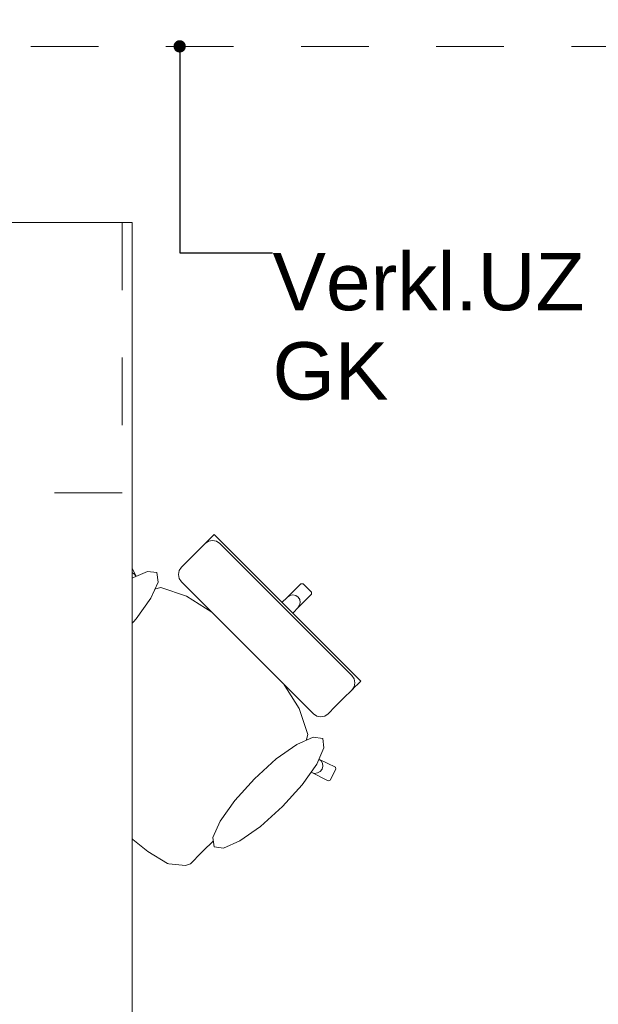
# Model space of a CAD drawing. Header units: metres. Extents: x -3.6 to 90.7, y -11.1 to 18.
# Tile 279 of 656: x 22.8 to 23.7, y 11.5 to 13. Entities that reach past the tile are written whole.
import ezdxf

# ---------------------------------------------------------------- set-up
doc = ezdxf.new("R2010")
doc.units = ezdxf.units.M
doc.header["$MEASUREMENT"] = 0
for name, pattern in [('Strichlinie eng', [0.115, 0.075, -0.04]), ('Untersicht', [0.1, 0.075, -0.025]), ('Wipeout_Contour', [1, 0, -1])]:
    doc.linetypes.add(name, pattern=pattern)
for name, color, linetype in [('152 - Bemaßung_ Beschriftung.Ausbau', 7, 'Continuous'), ('701 - Einrichtung.Möbel', 7, 'Continuous'), ('Neubau_152 - Bemaßung_ Beschriftung.Ausbau', 7, 'Continuous'), ('Neubau_653 - Abdeckung.TB Verkofferung', 7, 'Continuous')]:
    doc.layers.add(name, color=color, linetype=linetype)
doc.styles.add('ERSTELLTER_STIL_2', font='txt')
doc.dimstyles.new('ERSTELLTER_STIL__3', dxfattribs={"dimtxt": 0.1, "dimasz": 0.0532, "dimexe": 0.18, "dimexo": 0.0625, "dimgap": 0, "dimtad": 1, "dimtih": 1, "dimtoh": 1, "dimzin": 0, "dimdsep": 46, "dimtxsty": 'ERSTELLTER_STIL_2', "dimblk": 'ARROWHEAD_2', "dimblk1": 'ARROWHEAD_2', "dimblk2": 'ARROWHEAD_2', "dimcen": 0.09, "dimse1": 1, "dimse2": 1, "dimclrd": 7, "dimclre": 7, "dimclrt": 7, "dimazin": 0, "dimtfac": 1, "dimtdec": 4, "dimtmove": 0, "dimatfit": 3, "dimfxl": 1, "dimtolj": 1, "dimtzin": 0, "dimarcsym": 0})
doc.dimstyles.new('ERSTELLTER_STIL__5', dxfattribs={"dimtxt": 0.18, "dimasz": 0.03648, "dimexe": 0.18, "dimexo": 0.0625, "dimgap": 0, "dimtad": 0, "dimtih": 1, "dimtoh": 1, "dimdec": 4, "dimzin": 0, "dimdsep": 46, "dimcen": 0.09, "dimadec": 0, "dimazin": 0, "dimtfac": 1, "dimtdec": 4, "dimtmove": 0, "dimatfit": 3, "dimldrblk": 'ARROWHEAD_11', "dimfxl": 1, "dimtolj": 1, "dimtzin": 0, "dimarcsym": 0})

# ---------------------------------------------------------------- blocks, each defined once
blk = doc.blocks.new('ARROWHEAD_11')
at = {"color": 0, "linetype": 'Continuous', "lineweight": 0}
blk.add_line((0, 0), (-1, 0), dxfattribs=at)
at = {"color": 0, "linetype": 'Continuous', "lineweight": 0, "const_width": 0.25, "flags": 128}
blk.add_lwpolyline([(-0.125, 0, 1), (0.125, 0, 1)], format="xyb", close=True, dxfattribs=at)
blk = doc.blocks.new('*D262')
at = {"layer": '152 - Bemaßung_ Beschriftung.Ausbau', "color": 7, "linetype": 'Continuous', "lineweight": 5}
for p, q in [((22.2, 15.3025), (22.2, 15.4075)), ((25.65, 15.3025), (25.65, 15.4075)), ((22.2202, 15.39), (22.1798, 15.32)), ((25.6702, 15.39), (25.6298, 15.32)), ((22.2, 15.355), (25.65, 15.355))]:
    blk.add_line(p, q, dxfattribs=at)
at = {"layer": '152 - Bemaßung_ Beschriftung.Ausbau', "color": 7, "lineweight": 5, "char_height": 0.1, "attachment_point": 7, "style": 'ERSTELLTER_STIL_2'}
for s, insert in [('\\A1;{\\pql;\\fArial|b0|i0|c0|p38;3,45}', (23.7161, 15.375)), ('\\A1;{\\pql;\\fArial|b0|i0|c0|p38;15}', (25.478, 15.375))]:
    blk.add_mtext(s, dxfattribs=dict(at, insert=insert))
blk = doc.blocks.new('ARROWHEAD_2')
at = {"color": 0, "linetype": 'Continuous', "lineweight": 0}
for p, q in [((-0.378, -0.655), (0.378, 0.655)), ((0, 0), (-1, 0))]:
    blk.add_line(p, q, dxfattribs=at)

msp = doc.modelspace()

# ---------------------------------------------------------------- linework, layer by layer
at = {"layer": 'Neubau_653 - Abdeckung.TB Verkofferung', "color": 1, "linetype": 'Untersicht', "lineweight": 9}
msp.add_line((22.05, 12.9505), (47.24, 12.9505), dxfattribs=at)

# ---------------------------------------------------------------- wipeouts: each hides what was drawn before it
at = {"color": 254, "linetype": 'Wipeout_Contour', "lineweight": 0, "ltscale": 750.616032}
msp.add_wipeout([(23.1223, 11.7769), (23.2351, 11.8897), (23.2658, 11.8759), (23.2901, 11.8639), (23.2931, 11.8649), (23.3016, 11.881), (23.3007, 11.884), (23.2763, 11.896), (23.2536, 11.9084), (23.2597, 11.9323), (23.247, 11.9706), (23.2174, 12.0174), (23.1995, 12.0378), (23.2204, 12.0587), (23.2365, 12.0749), (23.2194, 12.092), (23.2453, 12.1198), (23.2652, 12.1397), (23.2653, 12.1429), (23.2591, 12.1491), (22.9409, 11.8309), (22.9833, 11.7911), (22.9839, 11.7907), (23.023, 11.7592), (23.0524, 11.7414), (23.054, 11.7408), (23.0791, 11.7384), (23.0861, 11.7407), (23.1028, 11.7575)], dxfattribs=at).dxf.layer = '701 - Einrichtung.Möbel'

# ---------------------------------------------------------------- next in the draw order: linework, layer by layer
at = {"layer": '701 - Einrichtung.Möbel', "color": 7, "linetype": 'Continuous', "lineweight": 5}
for p, q in [((23.2797, 11.8934), (23.2763, 11.896)), ((23.3007, 11.884), (23.2763, 11.896)), ((23.2818, 11.8897), (23.2797, 11.8934)), ((23.2822, 11.8853), (23.2818, 11.8897)), ((23.27, 11.8748), (23.2743, 11.8754)), ((23.2743, 11.8754), (23.2782, 11.8776)), ((23.2782, 11.8776), (23.2809, 11.8811)), ((23.2809, 11.8811), (23.2822, 11.8853)), ((23.2931, 11.8649), (23.3016, 11.881)), ((23.3016, 11.881), (23.3007, 11.884)), ((23.2901, 11.8639), (23.2931, 11.8649)), ((22.9833, 11.7911), (22.9839, 11.7907)), ((22.9839, 11.7907), (23.023, 11.7592)), ((23.1028, 11.7575), (23.1223, 11.7769)), ((23.023, 11.7592), (23.0524, 11.7414)), ((23.0861, 11.7407), (23.1028, 11.7575)), ((23.0524, 11.7414), (23.054, 11.7408)), ((23.054, 11.7408), (23.0791, 11.7384)), ((23.0791, 11.7384), (23.0861, 11.7407))]:
    msp.add_line(p, q, dxfattribs=at)

# ---------------------------------------------------------------- next in the draw order: wipeouts: each hides what was drawn before it
at = {"color": 254, "linetype": 'Wipeout_Contour', "lineweight": 0, "ltscale": 758.191269}
msp.add_wipeout([(22.887, 12.0123), (22.8675, 11.9928), (22.8508, 11.9761), (22.8485, 11.9691), (22.8508, 11.9439), (22.8514, 11.9424), (22.8692, 11.913), (22.9007, 11.8739), (22.9012, 11.8733), (22.9409, 11.8309), (23.2591, 12.1491), (23.2529, 12.1553), (23.2497, 12.1552), (23.2298, 12.1353), (23.202, 12.1093), (23.1849, 12.1265), (23.1687, 12.1104), (23.1479, 12.0895), (23.1274, 12.1074), (23.0806, 12.137), (23.0423, 12.1497), (23.0184, 12.1436), (23.0061, 12.1663), (22.994, 12.1907), (22.9911, 12.1916), (22.9749, 12.1831), (22.9739, 12.1801), (22.9859, 12.1558), (22.9997, 12.1251)], dxfattribs=at).dxf.layer = '701 - Einrichtung.Möbel'

# ---------------------------------------------------------------- next in the draw order: linework, layer by layer
at = {"layer": '701 - Einrichtung.Möbel', "color": 7, "linetype": 'Continuous', "lineweight": 5}
for p, q in [((22.9739, 12.1801), (22.9749, 12.1831)), ((22.9859, 12.1558), (22.9739, 12.1801)), ((22.9749, 12.1831), (22.9911, 12.1916)), ((22.9911, 12.1916), (22.994, 12.1907)), ((22.994, 12.1907), (23.0061, 12.1663)), ((22.9854, 12.1643), (22.9876, 12.1681)), ((22.9876, 12.1681), (22.9911, 12.1709)), ((22.9911, 12.1709), (22.9953, 12.1722)), ((22.9953, 12.1722), (22.9997, 12.1718)), ((22.9997, 12.1718), (23.0034, 12.1697)), ((23.0034, 12.1697), (23.0061, 12.1663)), ((23.0061, 12.1663), (23.0184, 12.1436)), ((22.9848, 12.16), (22.9854, 12.1643)), ((22.9859, 12.1558), (22.9848, 12.16)), ((22.9997, 12.1251), (22.9859, 12.1558)), ((23.2298, 12.1353), (23.2497, 12.1552)), ((23.2497, 12.1552), (23.2529, 12.1553)), ((23.2529, 12.1553), (23.2591, 12.1491)), ((23.0182, 12.1435), (22.9997, 12.1251)), ((23.0182, 12.1435), (23.0184, 12.1436)), ((23.0184, 12.1436), (23.0423, 12.1497)), ((23.0423, 12.1497), (23.0806, 12.137)), ((23.0806, 12.137), (23.1274, 12.1074)), ((23.2298, 12.1353), (23.2335, 12.1378)), ((23.2335, 12.1378), (23.2378, 12.1388)), ((23.2378, 12.1388), (23.2421, 12.138)), ((23.2421, 12.138), (23.2457, 12.1356)), ((23.2453, 12.1198), (23.2652, 12.1397)), ((23.2653, 12.1429), (23.2591, 12.1491)), ((23.2652, 12.1397), (23.2653, 12.1429)), ((22.887, 12.0123), (22.9997, 12.1251)), ((23.1687, 12.1104), (23.1849, 12.1265)), ((23.1849, 12.1265), (23.202, 12.1093)), ((23.202, 12.1093), (23.2298, 12.1353)), ((23.2453, 12.1198), (23.2478, 12.1235)), ((23.248, 12.1321), (23.2457, 12.1356)), ((23.2478, 12.1235), (23.2488, 12.1278)), ((23.2488, 12.1278), (23.248, 12.1321)), ((23.1274, 12.1074), (23.1479, 12.0895)), ((23.1479, 12.0895), (23.1687, 12.1104)), ((23.202, 12.1093), (23.2107, 12.1007)), ((23.2194, 12.092), (23.2453, 12.1198)), ((23.2194, 12.092), (23.2107, 12.1007)), ((23.1479, 12.0895), (23.1754, 12.0654)), ((23.2365, 12.0749), (23.2194, 12.092)), ((23.1995, 12.0378), (23.1754, 12.0654)), ((23.2204, 12.0587), (23.2365, 12.0749)), ((23.1995, 12.0378), (23.2204, 12.0587)), ((23.2174, 12.0174), (23.1995, 12.0378)), ((22.8675, 11.9928), (22.887, 12.0123)), ((23.247, 11.9706), (23.2174, 12.0174)), ((22.8508, 11.9761), (22.8675, 11.9928)), ((22.8485, 11.9691), (22.8508, 11.9761)), ((22.8508, 11.9439), (22.8485, 11.9691)), ((23.2597, 11.9323), (23.247, 11.9706)), ((22.8514, 11.9424), (22.8508, 11.9439)), ((22.8692, 11.913), (22.8514, 11.9424)), ((23.2536, 11.9084), (23.2597, 11.9323)), ((22.9007, 11.8739), (22.8692, 11.913)), ((23.2535, 11.9082), (23.2351, 11.8897)), ((23.2535, 11.9082), (23.2536, 11.9084)), ((23.2763, 11.896), (23.2536, 11.9084)), ((23.1223, 11.7769), (23.2351, 11.8897)), ((23.2351, 11.8897), (23.2658, 11.8759)), ((23.2658, 11.8759), (23.27, 11.8748)), ((23.2658, 11.8759), (23.2901, 11.8639)), ((22.9012, 11.8733), (22.9007, 11.8739)), ((22.9409, 11.8309), (22.9012, 11.8733)), ((22.9409, 11.8309), (22.9833, 11.7911))]:
    msp.add_line(p, q, dxfattribs=at)

# ---------------------------------------------------------------- next in the draw order: wipeouts: each hides what was drawn before it
at = {"color": 254, "linetype": 'Wipeout_Contour', "lineweight": 0, "ltscale": 415.209345}
msp.add_wipeout([(22.9356, 12.1122), (22.9064, 12.0799), (22.8848, 12.0494), (22.8741, 12.0252), (22.8759, 12.0112), (22.8899, 12.0094), (22.9141, 12.0201), (22.9446, 12.0417), (22.9769, 12.0709), (23.0061, 12.1032), (23.0277, 12.1338), (23.0384, 12.1579), (23.0366, 12.1719), (23.0226, 12.1737), (22.9985, 12.163), (22.9679, 12.1414)], dxfattribs=at).dxf.layer = '701 - Einrichtung.Möbel'
at = {"color": 254, "linetype": 'Wipeout_Contour', "lineweight": 0, "ltscale": 388.264065}
msp.add_wipeout([(23.2682, 11.963), (23.2732, 11.9596), (23.279, 11.9585), (23.2849, 11.9596), (23.2898, 11.9629), (23.2923, 11.9653), (23.298, 11.9711), (23.3154, 11.9885), (23.3226, 11.9956), (23.325, 11.9981), (23.3305, 12.0036), (23.3329, 12.006), (23.3382, 12.0113), (23.2298, 12.1197), (23.1706, 12.0606)], dxfattribs=at).dxf.layer = '701 - Einrichtung.Möbel'
at = {"color": 254, "linetype": 'Wipeout_Contour', "lineweight": 0, "ltscale": 416.886228}
msp.add_wipeout([(23.2223, 11.8256), (23.2514, 11.8579), (23.273, 11.8885), (23.2838, 11.9126), (23.282, 11.9266), (23.2679, 11.9284), (23.2438, 11.9177), (23.2133, 11.8961), (23.1809, 11.8669), (23.1518, 11.8346), (23.1302, 11.804), (23.1194, 11.7799), (23.1212, 11.7659), (23.1353, 11.7641), (23.1594, 11.7748), (23.1899, 11.7964)], dxfattribs=at).dxf.layer = '701 - Einrichtung.Möbel'

# ---------------------------------------------------------------- next in the draw order: linework, layer by layer
at = {"layer": '701 - Einrichtung.Möbel', "color": 7, "linetype": 'Continuous', "lineweight": 5}
for p, q in [((23.3249, 12.0197), (23.3283, 12.0147)), ((23.3283, 12.0147), (23.3295, 12.0089)), ((23.3295, 12.0089), (23.3283, 12.003)), ((23.3305, 12.0036), (23.3329, 12.006)), ((23.3329, 12.006), (23.3382, 12.0113)), ((23.3154, 11.9885), (23.3226, 11.9956)), ((23.3226, 11.9956), (23.325, 11.9981)), ((23.325, 11.9981), (23.3305, 12.0036)), ((23.3283, 12.003), (23.325, 11.9981)), ((23.298, 11.9711), (23.3154, 11.9885)), ((23.2682, 11.963), (23.2732, 11.9596)), ((23.2849, 11.9596), (23.2898, 11.9629)), ((23.2898, 11.9629), (23.2923, 11.9653)), ((23.2923, 11.9653), (23.298, 11.9711)), ((23.2732, 11.9596), (23.279, 11.9585)), ((23.279, 11.9585), (23.2849, 11.9596))]:
    msp.add_line(p, q, dxfattribs=at)
at = {"layer": '701 - Einrichtung.Möbel', "color": 7, "linetype": 'Continuous', "lineweight": 5, "flags": 128}
for points in [[(22.9356, 12.1122), (22.9679, 12.1414), (22.9985, 12.163), (23.0226, 12.1737), (23.0366, 12.1719), (23.0384, 12.1579), (23.0277, 12.1338), (23.0061, 12.1032), (22.9769, 12.0709), (22.9446, 12.0417), (22.9141, 12.0201), (22.8899, 12.0094), (22.8759, 12.0112), (22.8741, 12.0252), (22.8848, 12.0494), (22.9064, 12.0799)], [(23.2223, 11.8256), (23.2514, 11.8579), (23.273, 11.8885), (23.2838, 11.9126), (23.282, 11.9266), (23.2679, 11.9284), (23.2438, 11.9177), (23.2133, 11.8961), (23.1809, 11.8669), (23.1518, 11.8346), (23.1302, 11.804), (23.1194, 11.7799), (23.1212, 11.7659), (23.1353, 11.7641), (23.1594, 11.7748), (23.1899, 11.7964)]]:
    msp.add_lwpolyline(points, close=True, dxfattribs=at)

# ---------------------------------------------------------------- next in the draw order: wipeouts: each hides what was drawn before it
at = {"color": 254, "linetype": 'Wipeout_Contour', "lineweight": 0, "ltscale": 396.918024}
msp.add_wipeout([(23.073, 12.1582), (23.1706, 12.0606), (23.2298, 12.1197), (23.1213, 12.2282), (23.116, 12.2229), (23.1136, 12.2205), (23.1081, 12.215), (23.1056, 12.2125), (23.0985, 12.2054), (23.0811, 12.188), (23.0753, 12.1822), (23.0729, 12.1798), (23.0696, 12.1749), (23.0685, 12.169), (23.0697, 12.1632)], dxfattribs=at).dxf.layer = '701 - Einrichtung.Möbel'

# ---------------------------------------------------------------- next in the draw order: linework, layer by layer
at = {"layer": '701 - Einrichtung.Möbel', "color": 7, "linetype": 'Continuous', "lineweight": 5}
for p, q in [((23.116, 12.2229), (23.1213, 12.2282)), ((23.1213, 12.2282), (23.2298, 12.1197)), ((23.0985, 12.2054), (23.1056, 12.2125)), ((23.1056, 12.2125), (23.1081, 12.215)), ((23.1081, 12.215), (23.1136, 12.2205)), ((23.1131, 12.2183), (23.1081, 12.215)), ((23.1189, 12.2194), (23.1131, 12.2183)), ((23.1136, 12.2205), (23.116, 12.2229)), ((23.1247, 12.2182), (23.1189, 12.2194)), ((23.1297, 12.2149), (23.1247, 12.2182)), ((23.2273, 12.1173), (23.1297, 12.2149)), ((23.0811, 12.188), (23.0985, 12.2054)), ((23.0729, 12.1798), (23.0753, 12.1822)), ((23.0753, 12.1822), (23.0811, 12.188)), ((23.0685, 12.169), (23.0696, 12.1749)), ((23.0697, 12.1632), (23.0685, 12.169)), ((23.0696, 12.1749), (23.0729, 12.1798)), ((23.073, 12.1582), (23.0697, 12.1632)), ((23.1706, 12.0606), (23.073, 12.1582)), ((23.2273, 12.1173), (23.3249, 12.0197)), ((23.3382, 12.0113), (23.2298, 12.1197)), ((23.1706, 12.0606), (23.2682, 11.963))]:
    msp.add_line(p, q, dxfattribs=at)

# ---------------------------------------------------------------- next in the draw order: wipeouts: each hides what was drawn before it
at = {"color": 254, "linetype": 'Wipeout_Contour', "lineweight": 0, "ltscale": 155.938862}
msp.add_wipeout([(22.2, 10.69), (24.4, 10.69), (24.4, 11.49), (23, 11.49), (23, 12.69), (22.2, 12.69)], dxfattribs=at).dxf.layer = '701 - Einrichtung.Möbel'

# ---------------------------------------------------------------- next in the draw order: linework, layer by layer
at = {"layer": '701 - Einrichtung.Möbel', "color": 7, "linetype": 'Strichlinie eng', "lineweight": 5}
for p, q in [((22.985, 12.69), (22.985, 12.29)), ((22.985, 12.29), (22.2, 12.29))]:
    msp.add_line(p, q, dxfattribs=at)
at = {"layer": '701 - Einrichtung.Möbel', "color": 7, "linetype": 'Continuous', "lineweight": 5, "flags": 128}
msp.add_lwpolyline([(22.2, 10.69), (22.2, 12.69), (23, 12.69), (23, 11.49), (24.4, 11.49), (24.4, 10.69)], close=True, dxfattribs=at)

# ---------------------------------------------------------------- next in the draw order: texts
at = {"layer": 'Neubau_152 - Bemaßung_ Beschriftung.Ausbau', "color": 1, "linetype": 'Continuous', "lineweight": 13, "insert": (23.2076, 12.645), "char_height": 0.085, "attachment_point": 1, "line_spacing_factor": 0.933036, "style": 'ERSTELLTER_STIL_2'}
msp.add_mtext('\\A1;{\\pql;\\fArial|b0|i0|c0|p38;Verkl.U\\fArial|b0|i0|c0|p38;Z\\P\\pql;\\fArial|b0|i0|c0|p38;GK}', dxfattribs=at)

# ---------------------------------------------------------------- next in the draw order: dimensions: what is measured, and where the dimension line sits
at = {"layer": '152 - Bemaßung_ Beschriftung.Ausbau', "color": 7, "linetype": 'Continuous', "lineweight": 5}
dim = msp.add_linear_dim(base=(25.65, 15.355), p1=(22.2, 10.61), p2=(25.65, 10.75), dimstyle='ERSTELLTER_STIL__3', dxfattribs=at)
dim.commit()
dim.dimension.update_dxf_attribs({"geometry": '*D262', "text_midpoint": (23.846, 15.425), "dimtype": 160})

# ---------------------------------------------------------------- next in the draw order: leaders
at = {"layer": 'Neubau_152 - Bemaßung_ Beschriftung.Ausbau', "color": 1, "linetype": 'Continuous', "lineweight": 13, "annotation_type": 0, "has_hookline": 1, "hookline_direction": 0, "text_width": 0.458}
msp.add_leader([(23.0703, 12.9505), (23.0703, 12.645), (23.2076, 12.645)], dimstyle='ERSTELLTER_STIL__5', dxfattribs=at)

doc.saveas('drawing.dxf')
